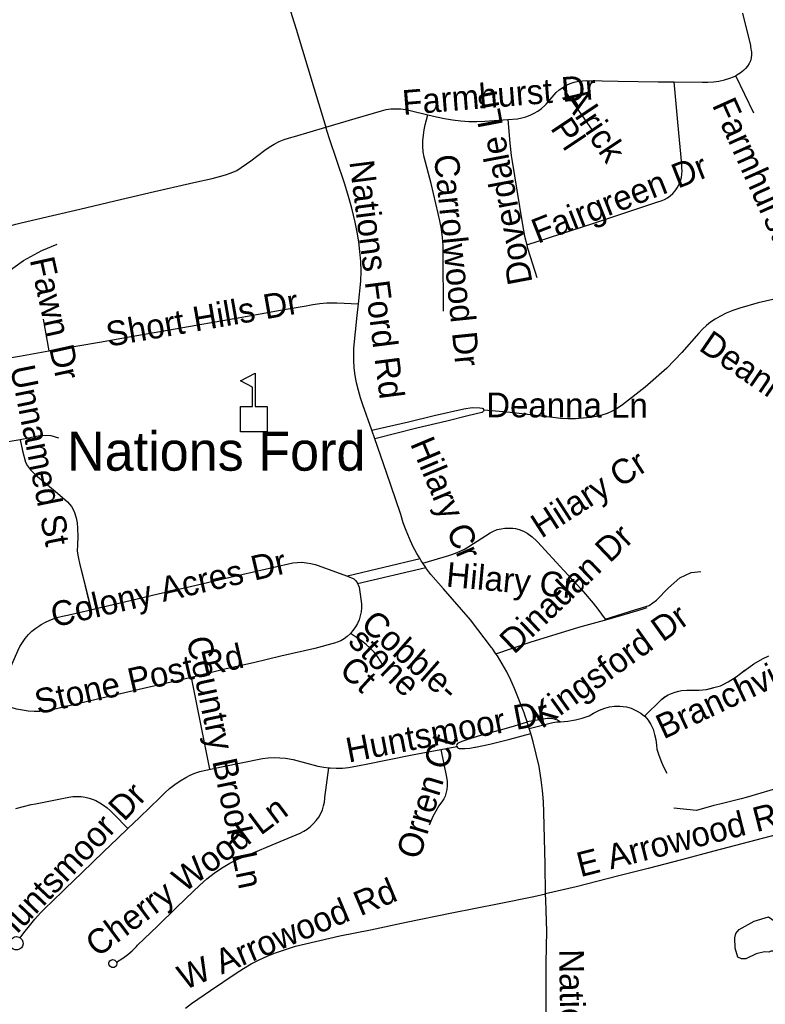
# Model space of a CAD drawing. Extents: x 1383679 to 1536984, y 460658 to 651027.
# Drawn here: x 1432407 to 1435276, y 509221 to 513008 of the extents above; entities that cross this region are included whole.
import ezdxf

# ---------------------------------------------------------------- set-up
doc = ezdxf.new("R2010")
doc.units = 0
for name, color, linetype in [('Exist Cultural Educational Facility Elementary CELL', 7, 'Continuous'), ('Exist Cultural Educational Facility High Label', 7, 'Continuous'), ('Exist Hydrographic Misc Water Feature', 7, 'Continuous'), ('Exist Road Non-System Type 51', 7, 'Continuous'), ('Exist Road Non-System Type 51 Label', 7, 'Continuous')]:
    doc.layers.add(name, color=color, linetype=linetype)

msp = doc.modelspace()

# ---------------------------------------------------------------- linework, layer by layer
at = {"layer": 'Exist Cultural Educational Facility Elementary CELL'}
msp.add_lwpolyline([(1433256.9, 511422.6), (1433256.9, 511520.5), (1433302.9, 511520.5), (1433302.9, 511595.6), (1433255.9, 511619.9), (1433312.5, 511649.1), (1433312.5, 511520.5), (1433358.6, 511520.5), (1433358.6, 511422.6)], close=True, dxfattribs=at)
at = {"layer": 'Exist Hydrographic Misc Water Feature'}
for points in [[(1432279.5, 511981.1), (1432421.7, 512081.8), (1432492.5, 512120.2), (1432551.1, 512144.9)], [(1435338.6, 509521.7), (1435350.7, 509515.1), (1435398, 509479.1), (1435377.3, 509450.6), (1435353, 509437.1), (1435345, 509437.3), (1435312.8, 509426), (1435296.8, 509426.4), (1435288.7, 509422.6), (1435272.7, 509422.9), (1435240.5, 509415.7), (1435200.1, 509396.6), (1435184.1, 509396.9), (1435170.2, 509403.3), (1435159, 509437.5), (1435157.9, 509477.5), (1435162.2, 509493.4), (1435174.5, 509509.1), (1435233.2, 509541.8), (1435287.6, 509558.5), (1435338.6, 509521.7)]]:
    msp.add_lwpolyline(points, dxfattribs=at)
at = {"layer": 'Exist Road Non-System Type 51'}
for p, q in [((1435231.5, 512649.4), (1435162.3, 512792.9)), ((1434610.6, 512583.3), (1434496, 512747.9)), ((1432497.3, 511856), (1432518.7, 511734.5)), ((1433773, 511395.9), (1433761.5, 511429.1)), ((1433947.3, 510934.7), (1433667.7, 510868.5)), ((1433969.1, 510901.1), (1433957.6, 510918.5)), ((1432643.5, 510894.3), (1432680.4, 510738.5)), ((1433706.9, 510840.1), (1433969.1, 510901.1)), ((1433066.2, 510478.3), (1433137.3, 510126.2)), ((1434359.3, 510306.9), (1434358.8, 510308.6)), ((1434367.2, 510282.7), (1434359.3, 510306.9)), ((1434027, 510201.6), (1434088.5, 510213.2))]:
    msp.add_line(p, q, dxfattribs=at)
for points in [[(1433326.8, 513430.3), (1433441.3, 513066), (1433470.8, 512971.9), (1433540, 512741.9), (1433585, 512595.1)], [(1435187.7, 513033.6), (1435217.9, 512908.5), (1435218.4, 512907), (1435220.1, 512894.8), (1435222.1, 512884.2), (1435222.8, 512872.6), (1435221.1, 512861.2), (1435217.9, 512850), (1435213.2, 512839.4), (1435207.1, 512829.5), (1435199.8, 512820.5), (1435191.2, 512812.4), (1435179.2, 512803), (1435166.4, 512794.9), (1435162.3, 512792.9)], [(1434496, 512747.9), (1434496.1, 512748), (1434510.2, 512756), (1434525.1, 512762.6), (1434540.5, 512767.8), (1434556.3, 512771.4), (1434572.5, 512773.4), (1434585.7, 512774), (1434709.1, 512772), (1434862.9, 512769.5), (1434924.8, 512768.8)], [(1434924.8, 512768.8), (1435033.3, 512767.8), (1435054.7, 512767.7), (1435076, 512769.2), (1435097.2, 512772.2), (1435118.1, 512776.9), (1435138.6, 512783), (1435152.8, 512788.3), (1435162.3, 512792.9)], [(1434285.3, 512624.8), (1434321.6, 512627.6), (1434338.4, 512630.5), (1434354.8, 512634.9), (1434370.7, 512640.9), (1434386, 512648.2), (1434400.5, 512657), (1434414.2, 512667.1), (1434426.9, 512678.4), (1434432.4, 512684), (1434470.5, 512728), (1434482.8, 512738.6), (1434496, 512747.9)], [(1434357.9, 512142.4), (1434615.9, 512225.6), (1434861.7, 512307.5), (1434874.7, 512311.8), (1434887.3, 512316.7), (1434899.1, 512323), (1434910.1, 512330.9), (1434920.1, 512340), (1434929, 512350.3), (1434936.7, 512361.5), (1434943, 512373.5), (1434944, 512375.9), (1434949.4, 512388.3), (1434953.4, 512401.3), (1434954.9, 512414.7), (1434955.3, 512427.5), (1434954.5, 512438.9), (1434954.4, 512451.4), (1434938.8, 512614.5), (1434924.8, 512768.8)], [(1433585, 512595.1), (1433697, 512628.2), (1433798.5, 512658.3), (1433816.8, 512662.4), (1433835.4, 512664.9), (1433854.1, 512665.8), (1433872.8, 512665.2), (1433891.4, 512662.9), (1433908.6, 512659.4), (1433977.5, 512642.9)], [(1434037, 511887.3), (1434036.5, 512107.5), (1434035.7, 512139.4), (1434033.3, 512171.2), (1434029.4, 512202.8), (1434023.9, 512234.2), (1434017.5, 512262.6), (1433989.6, 512378.9), (1433963.3, 512479), (1433959.7, 512500.4), (1433958.2, 512521.5), (1433958.4, 512542.7), (1433960, 512563.9), (1433963.3, 512584.8), (1433967.5, 512603.3), (1433977.5, 512642.9)], [(1433977.5, 512642.9), (1434010.7, 512635), (1434041.4, 512628.2), (1434072.3, 512623), (1434103.5, 512619.4), (1434134.8, 512617.3), (1434166.2, 512616.8), (1434196.8, 512617.9), (1434285.3, 512624.8)], [(1434285.3, 512624.8), (1434292.8, 512534), (1434298.3, 512485.7), (1434301.5, 512462.8), (1434319.6, 512352.8), (1434340.8, 512218.8), (1434349.6, 512176.2), (1434357.9, 512142.4)], [(1432338.1, 512206.1), (1432364.9, 512214.8), (1432392.3, 512222.1), (1432413, 512226.6), (1432533.3, 512254.7), (1432638, 512279.3), (1432772.7, 512311.5), (1432908.6, 512343.4), (1433076.6, 512382.6), (1433147.1, 512397.4), (1433176.1, 512405.1), (1433198.3, 512411.2), (1433220.8, 512418.9), (1433242.5, 512428.2), (1433296.5, 512465.6), (1433349.6, 512505.9), (1433367.1, 512518.4), (1433385.5, 512529.5), (1433404.7, 512539.3), (1433424.5, 512547.7), (1433444.9, 512554.5), (1433464.5, 512559.6), (1433585, 512595.1)], [(1433710.1, 511916), (1433719.9, 512002.4), (1433720.1, 512040.5), (1433718.8, 512078.5), (1433715.9, 512116.4), (1433711.4, 512154.2), (1433705.4, 512191.7), (1433697.8, 512229), (1433684.4, 512283.5), (1433669.5, 512337.6), (1433656.8, 512379.5), (1433597.6, 512554.1), (1433585, 512595.1)], [(1434357.9, 512142.4), (1434359.9, 512134), (1434362.1, 512125.7), (1434396.1, 512016.7)], [(1432518.7, 511734.5), (1432547.1, 511739.6), (1432713.7, 511768.6), (1432850.2, 511792.2), (1432983.7, 511815), (1433262, 511863.9), (1433424.2, 511893.4), (1433508.8, 511907.9), (1433535.1, 511913.1), (1433561.7, 511916.7), (1433588.4, 511918.7), (1433615.2, 511919.2), (1433627.4, 511918.9), (1433710.1, 511916)], [(1433761.5, 511429.1), (1433727.7, 511526.5), (1433718, 511554.3), (1433709.8, 511582.6), (1433703.1, 511611.3), (1433698, 511640.3), (1433694.4, 511669.5), (1433692.4, 511698.9), (1433692, 511728.4), (1433692.4, 511744.6), (1433704.8, 511870.1), (1433710.1, 511916)], [(1435304.2, 511932.4), (1435247.9, 511919.5), (1435177.2, 511898.3), (1435150.9, 511889.4), (1435125, 511879), (1435099.9, 511867.2), (1435082, 511857), (1435064.9, 511845.4), (1435048.8, 511832.5), (1435033.7, 511818.5), (1435019.8, 511803.3), (1434954.7, 511728.2), (1434897, 511668.1), (1434812.8, 511595.6), (1434725.5, 511527.4), (1434713.7, 511518.3), (1434699.1, 511508.9), (1434683.6, 511500.8), (1434667.5, 511494.2), (1434646.5, 511487.4), (1434625.2, 511482.2), (1434603.5, 511478.6), (1434574.5, 511475.3), (1434545.4, 511473.6), (1434516.2, 511473.4), (1434487.1, 511474.9), (1434458.1, 511477.9), (1434402.2, 511484.5), (1434308.6, 511495.7), (1434267.2, 511500.2), (1434192.2, 511506.4)], [(1432354.1, 511705.1), (1432406.8, 511714.1), (1432518.7, 511734.5)], [(1433761.5, 511429.1), (1433903.1, 511461.4), (1434001.7, 511486.1), (1434115.5, 511511.7), (1434147.8, 511516.2), (1434177.4, 511515.9), (1434186.3, 511514.1), (1434189.5, 511512.4), (1434191.6, 511509.5), (1434192.2, 511506.4)], [(1434192.2, 511506.4), (1434192.3, 511506), (1434191.4, 511502.5), (1434189.2, 511499.7), (1434186, 511498.1), (1434184.3, 511497.8), (1434130.9, 511484.9), (1434050.7, 511464.5), (1433935, 511437.7), (1433773, 511395.9)], [(1432557.4, 511398.3), (1432527.8, 511407.7), (1432490.9, 511408.7), (1432408.6, 511392.8)], [(1432408.6, 511392.8), (1432333.5, 511379.8), (1432307.9, 511369.2), (1432284, 511354.2), (1432265.1, 511333.1), (1432238.8, 511294.2), (1432195.2, 511219.7), (1432120.6, 511089.1), (1432068.9, 510998.2), (1432062.8, 510979.9), (1432059.9, 510958.2), (1432060.5, 510939.8), (1432064.9, 510913.2)], [(1432408.6, 511392.8), (1432417.4, 511350.2), (1432429.8, 511306.3), (1432437.5, 511293), (1432448.1, 511277.4), (1432467.6, 511257.9), (1432552.6, 511187.3), (1432590.4, 511154.5), (1432606, 511136.2), (1432617.1, 511116.2), (1432624.4, 511092.8), (1432627.6, 511073.3), (1432628.9, 511053.3), (1432630.5, 511018.8), (1432628.9, 510989.9), (1432628.2, 510963.8), (1432631.6, 510942.1), (1432638.9, 510912.1), (1432665.5, 510806.4), (1432682.2, 510738.9)], [(1433947.3, 510934.7), (1433935.1, 510955.2), (1433919.9, 510983.8), (1433906.1, 511013.1), (1433893.7, 511043.1), (1433882.8, 511073.6), (1433873.4, 511104.7), (1433872.1, 511109.5), (1433817.7, 511267.1), (1433773, 511395.9)], [(1433957.6, 510918.5), (1434057.8, 510947.9), (1434069.5, 510951.4), (1434090.6, 510959.2), (1434113, 510969.5), (1434118, 510971.8), (1434122.8, 510974.9), (1434134.4, 510982.7), (1434217.6, 511035.1), (1434226.6, 511040.2), (1434243.4, 511047.2), (1434259.5, 511050.7), (1434273.5, 511052.7), (1434289.5, 511052.7), (1434304, 511052.7), (1434313.8, 511051.8), (1434328.6, 511048), (1434344.6, 511041.3), (1434358.8, 511033.9), (1434378.2, 511019.8), (1434396.2, 511002.2), (1434398.5, 510999.9), (1434500.2, 510890.1), (1434568.1, 510816.3), (1434613.1, 510763.9), (1434631.6, 510741.2), (1434659.4, 510702.9)], [(1433957.6, 510918.5), (1434057.8, 510947.9), (1434069.5, 510951.4), (1434090.6, 510959.3), (1434118, 510971.8), (1434134.4, 510982.7), (1434217.6, 511035.1), (1434226.6, 511040.1), (1434243.4, 511047.2), (1434259.5, 511050.7), (1434273.5, 511052.6), (1434289.6, 511052.6), (1434304, 511052.6), (1434313.8, 511051.9), (1434328.6, 511048), (1434344.7, 511041.3), (1434358.7, 511033.9), (1434378.3, 511019.8), (1434396.3, 511002.2)], [(1432680.4, 510738.5), (1432701.8, 510743.4), (1432836.6, 510775.5), (1432940, 510800.2), (1433069.4, 510829.3), (1433216.8, 510864.7), (1433440.5, 510916), (1433457.7, 510919.3), (1433475.1, 510921.1), (1433492.7, 510921.3), (1433510.1, 510919.9), (1433527.4, 510917), (1433544.3, 510912.5), (1433551.7, 510910), (1433667.7, 510868.5)], [(1433957.6, 510918.5), (1433951.7, 510927.3), (1433947.3, 510934.7)], [(1434239.2, 510569.7), (1434225.1, 510590.6), (1434222.5, 510594.2), (1434140.9, 510700.4), (1434037, 510819.5), (1433988.9, 510874.2), (1433969.6, 510900.3), (1433969.1, 510901.1)], [(1434659.4, 510702.9), (1434773.6, 510738.7), (1434828.1, 510754.9), (1434856.5, 510775.5), (1434903.6, 510822.8), (1434946.6, 510862.2), (1434989.9, 510882.8), (1435027.8, 510886.2)], [(1433667.7, 510868.5), (1433668.1, 510868.4), (1433692, 510857.7), (1433699.1, 510851.1), (1433705, 510843.5), (1433706.9, 510840.1)], [(1433706.9, 510840.1), (1433709.6, 510835), (1433712.8, 510825.8), (1433714.5, 510816.3), (1433722, 510761.2), (1433721.9, 510745.8), (1433720.3, 510730.5), (1433717.1, 510715.4), (1433712.4, 510700.7), (1433706.2, 510686.6), (1433698.6, 510673.2), (1433696.2, 510669.7), (1433687.7, 510657.6), (1433679.2, 510647.8)], [(1432313, 510387.8), (1432315.8, 510392.3), (1432323.6, 510407.4), (1432326.1, 510412.9), (1432359.9, 510490.4), (1432400.3, 510580.6), (1432408, 510597.3), (1432417.5, 510613.6), (1432428.4, 510629), (1432440.6, 510643.3), (1432454.1, 510656.6), (1432468.7, 510668.5), (1432484.1, 510679), (1432490, 510682.5), (1432509.4, 510692.8), (1432529.6, 510701.5), (1432550.5, 510708.8), (1432571.8, 510714.4), (1432590.7, 510718), (1432680.4, 510738.5)], [(1434239.2, 510569.7), (1434371.5, 510614.4), (1434558.5, 510671.6), (1434670.7, 510703.1), (1434732.8, 510720.9), (1434788.4, 510737.8), (1434809.4, 510743.5), (1434821.4, 510747.5)], [(1433679.2, 510647.8), (1433678, 510646.4), (1433667.1, 510636.4), (1433655.2, 510627.5), (1433642.5, 510620), (1433629, 510613.9), (1433622.4, 510611.5), (1433542.6, 510590.2), (1433411.9, 510560.1), (1433306, 510535.3), (1433200.9, 510511.2), (1433066.2, 510478.3)], [(1433805.6, 510523.2), (1433795.1, 510541.4), (1433783.3, 510558.8), (1433770.1, 510575.2), (1433755.8, 510590.7), (1433739.3, 510605.9), (1433721.8, 510620), (1433703.3, 510632.8), (1433679.2, 510647.8)], [(1434358.8, 510308.6), (1434353.4, 510325.3), (1434347.5, 510342), (1434311, 510435.8), (1434296.6, 510468.2), (1434280.8, 510500), (1434263.6, 510531), (1434245, 510561.2), (1434239.2, 510569.7)], [(1434810.4, 510330.1), (1434876, 510394.2), (1434887, 510402.5), (1434901.8, 510411.7), (1434914.5, 510416.8), (1434928.8, 510422.2), (1434942.2, 510425.8), (1434952.6, 510428), (1434973.6, 510429.9), (1434996.1, 510429.9), (1435020.4, 510429.1), (1435049.4, 510432.3), (1435075, 510438.8), (1435077.6, 510439.5), (1435103.5, 510446.8), (1435113, 510451.7), (1435133.2, 510462.1), (1435163.1, 510480.6), (1435180.1, 510493.4), (1435197.8, 510507.2), (1435231.6, 510530.8), (1435264.4, 510549.7), (1435288.6, 510561.8)], [(1434810.4, 510330.1), (1434876, 510394.3), (1434887.1, 510402.5), (1434901.7, 510411.7), (1434914.5, 510416.8), (1434928.8, 510422.3), (1434942.2, 510425.8), (1434952.6, 510428), (1434973.6, 510429.9), (1434996.2, 510429.9), (1435020.4, 510429.1), (1435049.3, 510432.3), (1435077.6, 510439.5), (1435103.5, 510446.8), (1435133.2, 510462.1), (1435163.2, 510480.6), (1435180.1, 510493.4), (1435197.8, 510507.3)], [(1433066.2, 510478.3), (1433018.2, 510466.6), (1432900.2, 510439.9), (1432777.7, 510411.2), (1432641.5, 510379.4), (1432537.3, 510355.2), (1432529.6, 510353.6), (1432507.5, 510350.1), (1432485, 510348.2), (1432462.4, 510348), (1432439.8, 510349.4), (1432417.4, 510352.5), (1432395.3, 510357.2), (1432374.1, 510363.4), (1432313, 510387.8)], [(1434487.4, 510308.3), (1434502.3, 510308.7), (1434515.9, 510310.4), (1434545.1, 510315), (1434570.7, 510321.6), (1434597.4, 510331.1), (1434615.1, 510340.9), (1434637.7, 510352.9), (1434658.7, 510360.2), (1434675.6, 510365.1), (1434695.7, 510367.5), (1434715.9, 510368.4), (1434741.8, 510365.1), (1434759.5, 510360.2), (1434780.5, 510350.5), (1434796.6, 510340.9), (1434810.4, 510330.1)], [(1434358.8, 510308.6), (1434436.1, 510321.6), (1434445.1, 510322.4), (1434453, 510321.6), (1434462.8, 510319.9), (1434467.5, 510317.5), (1434475.6, 510315), (1434487.4, 510308.3)], [(1434810.4, 510330.1), (1434812.7, 510328.2), (1434824.3, 510314.4), (1434834.7, 510298.1), (1434843.5, 510279.6), (1434849.7, 510259.5), (1434853.8, 510239.3), (1434857.1, 510218.3), (1434858.7, 510203.1), (1434864.2, 510182.9), (1434873.2, 510158.7), (1434882.1, 510136.9), (1434896.2, 510110.7)], [(1434359.3, 510306.9), (1434309.4, 510290.6), (1434270, 510279.4), (1434241, 510272.2), (1434187.7, 510257.7), (1434134.8, 510241.7), (1434122.8, 510237.8), (1434108.6, 510232.5), (1434094.3, 510226.4), (1434090.9, 510224), (1434088.7, 510220.5), (1434087.9, 510216.4), (1434088.5, 510213.2)], [(1434367.2, 510282.7), (1434458.7, 510305.5), (1434473.2, 510307.9), (1434487.4, 510308.3)], [(1434373, 510263.4), (1434368.6, 510278.6), (1434367.2, 510282.7)], [(1434088.5, 510213.2), (1434088.7, 510212.4), (1434090.9, 510208.9), (1434094.3, 510206.5), (1434098.3, 510205.5), (1434099.3, 510205.5), (1434119.1, 510205.4), (1434139, 510206.9), (1434158.6, 510210), (1434161.1, 510210.5), (1434216.1, 510221.6), (1434292.4, 510241.6), (1434373, 510263.4)], [(1434430.2, 509646.4), (1434428.6, 509759.8), (1434423.5, 509959), (1434421.7, 510001.2), (1434418.3, 510043.2), (1434413.3, 510085.1), (1434406.7, 510126.8), (1434405.1, 510135.9), (1434394.4, 510183.9), (1434382.3, 510231.4), (1434373, 510263.4)], [(1433595.7, 510131), (1433601.2, 510130.4), (1433624.8, 510129.5), (1433648.4, 510130.2), (1433672, 510132.5), (1433706, 510138.1), (1433739.7, 510145.3), (1433910.1, 510179.5), (1434027, 510201.6)], [(1434027, 510201.6), (1434049.6, 510094.5), (1434051.3, 510078.9), (1434051.4, 510063.1), (1434050, 510047.5), (1434047, 510032), (1434043.7, 510021.5), (1434038.9, 510011.6), (1434033.9, 510003.8), (1434020.1, 509984.5), (1434007.7, 509964.3), (1433996.6, 509943.3), (1433982.1, 509910.6)], [(1432822.7, 509897.1), (1432867.8, 509940.5), (1432946.9, 510017.2), (1432965.1, 510035.1), (1432983.9, 510051.6), (1433003.7, 510066.9), (1433024.5, 510080.9), (1433046, 510093.7), (1433063.4, 510102.7), (1433081.4, 510110.3), (1433100.1, 510116.6), (1433104.8, 510117.9), (1433183.9, 510134.8), (1433341.2, 510166.5), (1433363.3, 510169.1), (1433385.5, 510170.2), (1433407.7, 510169.6), (1433429.8, 510167.5), (1433451.8, 510163.9), (1433458.7, 510162.4), (1433554.3, 510136.9), (1433577.6, 510132.9), (1433595.7, 510131)], [(1432779.7, 509383.5), (1432804.2, 509399.2), (1432822.5, 509412.8), (1432839.8, 509427.6), (1432856, 509443.6), (1432860.6, 509448.6), (1432937.3, 509521.4), (1433011.9, 509594.7), (1433073.9, 509655.4), (1433100.2, 509680.2), (1433127.5, 509703.7), (1433155.8, 509726), (1433163.6, 509731.9), (1433189.4, 509748.5), (1433216, 509763.9), (1433243.3, 509777.8), (1433271.4, 509790.3), (1433289.6, 509797.6), (1433394.3, 509841.4), (1433485.5, 509879.8), (1433499.8, 509887), (1433513.3, 509895.5), (1433525.9, 509905.3), (1433537.5, 509916.3), (1433548, 509928.4), (1433557.2, 509941.5), (1433565.1, 509955.4), (1433571.6, 509970), (1433576.2, 509984.2), (1433579.3, 509998.8), (1433580.9, 510013.6), (1433581, 510016.3), (1433595.7, 510131)], [(1436210.1, 510107.4), (1436019.1, 510059.6), (1436014.9, 510058.5), (1435784.2, 509996.4), (1435673.3, 509966.5), (1435551.9, 509934.1), (1435448.4, 509907.2), (1435351.6, 509882.1), (1435239.5, 509853.2), (1435077.6, 509810.4), (1434953.3, 509776.9), (1434824.8, 509743.7), (1434712.5, 509716.2), (1434548.1, 509673.7), (1434430.2, 509646.4)], [(1435379.6, 510072.1), (1435349.6, 510060.8), (1435201.5, 510016.4), (1435182.4, 510011.8), (1435100.4, 509991.7), (1435077, 509985.9), (1435011.2, 509966.8), (1434924.2, 509975.7)], [(1432392.2, 509974.1), (1432421.6, 509982.6), (1432451.4, 509989.6), (1432467.2, 509992.7), (1432596.1, 510018.6), (1432611.9, 510020.7), (1432627.7, 510021.3), (1432643.4, 510020.4), (1432659, 510018.1), (1432674.3, 510014.4), (1432689.3, 510009.2), (1432699.6, 510004.7), (1432715.2, 509996.8), (1432729.9, 509987.7), (1432743.8, 509977.3), (1432756.7, 509965.8), (1432768.7, 509953.1), (1432822.7, 509897.1)], [(1432408.3, 509477.4), (1432423.1, 509496.3), (1432445, 509523.5), (1432465.8, 509549.2), (1432487.5, 509573.6), (1432510.4, 509596.9), (1432526.2, 509611.9), (1432581.7, 509665.6), (1432647.1, 509728.3), (1432730, 509808.1), (1432784.1, 509859.9), (1432822.7, 509897.1)], [(1433044.5, 509207), (1433067.9, 509225.2), (1433141.3, 509275), (1433239.5, 509341.2), (1433268.2, 509359.5), (1433297.7, 509376.5), (1433328, 509392.1), (1433359, 509406.2), (1433390.6, 509418.9), (1433429.4, 509432.6), (1433468.3, 509444.6), (1433638.8, 509484.3), (1433756, 509507.7), (1433893.7, 509537), (1434069.2, 509573.9), (1434251, 509609.8), (1434384.9, 509635.9), (1434430.2, 509646.4)], [(1434418.5, 508045.1), (1434421.7, 508064.5), (1434427.8, 508132.4), (1434434.5, 508264.6), (1434437.4, 508384.1), (1434438.1, 508537), (1434436.5, 508629.2), (1434436.7, 508688.6), (1434436.9, 508777.8), (1434439.1, 508899.2), (1434434.9, 509066), (1434432.8, 509149.3), (1434432, 509296.5), (1434432.3, 509380.5), (1434434.4, 509503.3), (1434430.5, 509622.3), (1434430.2, 509646.4)], [(1432408.3, 509477.4), (1432410.7, 509476.1), (1432416.4, 509469.8), (1432419.5, 509462.2), (1432420.4, 509453.6), (1432418.2, 509445.4), (1432413.5, 509438.4), (1432406.8, 509433.2), (1432398.8, 509430.5), (1432391.3, 509430.5), (1432389.2, 509430.9), (1432382.1, 509433.5), (1432375.5, 509438.8), (1432371, 509445.9), (1432369.5, 509454.3), (1432370, 509462.7), (1432373.3, 509470.3), (1432379.2, 509476.3), (1432386.6, 509480.4), (1432395, 509481.7), (1432403.3, 509480.2), (1432408.3, 509477.4)], [(1432779.7, 509383.5), (1432780.5, 509381.3), (1432780.7, 509377.4), (1432779.7, 509372.4), (1432776.8, 509368.3), (1432774.2, 509365.5), (1432770, 509363.6), (1432765.7, 509362.7), (1432761.6, 509363.6), (1432757.2, 509365), (1432753.3, 509368.6), (1432751.3, 509371.7), (1432750.4, 509375.9), (1432750.1, 509380.5), (1432751.7, 509385.3), (1432753.9, 509388.5), (1432757.2, 509391.3), (1432761, 509392.7), (1432764.3, 509393.7), (1432769, 509392.9), (1432773.4, 509391.3), (1432776.2, 509389.1), (1432779.2, 509385), (1432779.7, 509383.5)]]:
    msp.add_lwpolyline(points, dxfattribs=at)

# ---------------------------------------------------------------- texts
at = {"layer": 'Exist Cultural Educational Facility High Label'}
msp.add_text('Nations Ford', height=150, rotation=0, dxfattribs=at).set_placement((1432588.9, 511273.8))
at = {"layer": 'Exist Road Non-System Type 51 Label'}
for s, rotation, p in [('Farmhurst Dr', 4.6939, (1433882.6, 512641.7)), ('Doverdale Ln', 100.6645, (1434380.3, 511998.6)), ('Alrick', 303.6902, (1434492.9, 512708.5)), ('Farmhurst Dr', 294.2276, (1435069.2, 512680.4)), ('Pl', 303.69, (1434446, 512591.1)), ('Carrolwood Dr', 275.8306, (1434000.5, 512485.6)), ('Fairgreen Dr', 21.4711, (1434400.1, 512145.8)), ('Nations Ford Rd', 277.3104, (1433675, 512462.4)), ('Fawn Dr', 282.4071, (1432445.1, 512085.1)), ('Short Hills Dr', 9.9271, (1432748.2, 511750.1)), ('Deanna Ln', 325.6469, (1435015.5, 511739.7)), ('Unnamed St', 281.3095, (1432370, 511670)), ('Deanna Ln', 359.7737, (1434201.5, 511479.5)), ('Hilary Cr', 292.7508, (1433907.9, 511378)), ('Hilary Cr', 32.8001, (1434413.9, 511011.4)), ('Dinadan Dr', 43.6578, (1434309.1, 510564.7)), ('Colony Acres Dr', 13.1212, (1432539.4, 510670.8)), ('Hilary Cr', 354.6927, (1434045, 510828.3)), ('Cobble-', 318.6917, (1433713.8, 510674.8)), ('Kingsford Dr', 35.6523, (1434415.7, 510279)), ('stone', 316.3974, (1433666, 510611.7)), ('Branchview Dr', 25.1757, (1434884, 510239.7)), ('Stone Post Rd', 12.8221, (1432476.8, 510336.3)), ('Country Brook Ln', 281.882, (1433048.4, 510627)), ('Ct', 317.7266, (1433631.5, 510499.4)), ('Huntsmoor Dr', 11.0044, (1433672.2, 510150.8)), ('Orren Ct', 73.1123, (1433945.5, 509774.4)), ('Huntsmoor Dr', 46.3974, (1432355.6, 509446.1)), ('E Arrowood Rd', 14.3407, (1434564.3, 509710.1)), ('Cherry Wood Ln', 36.7648, (1432706.1, 509399.6)), ('W Arrowood Rd', 22.8029, (1433040.4, 509275)), ('Nations Ford Rd', 270.79, (1434482.5, 509432.7))]:
    msp.add_text(s, height=95, rotation=rotation, dxfattribs=at).set_placement(p)

doc.saveas('drawing.dxf')
